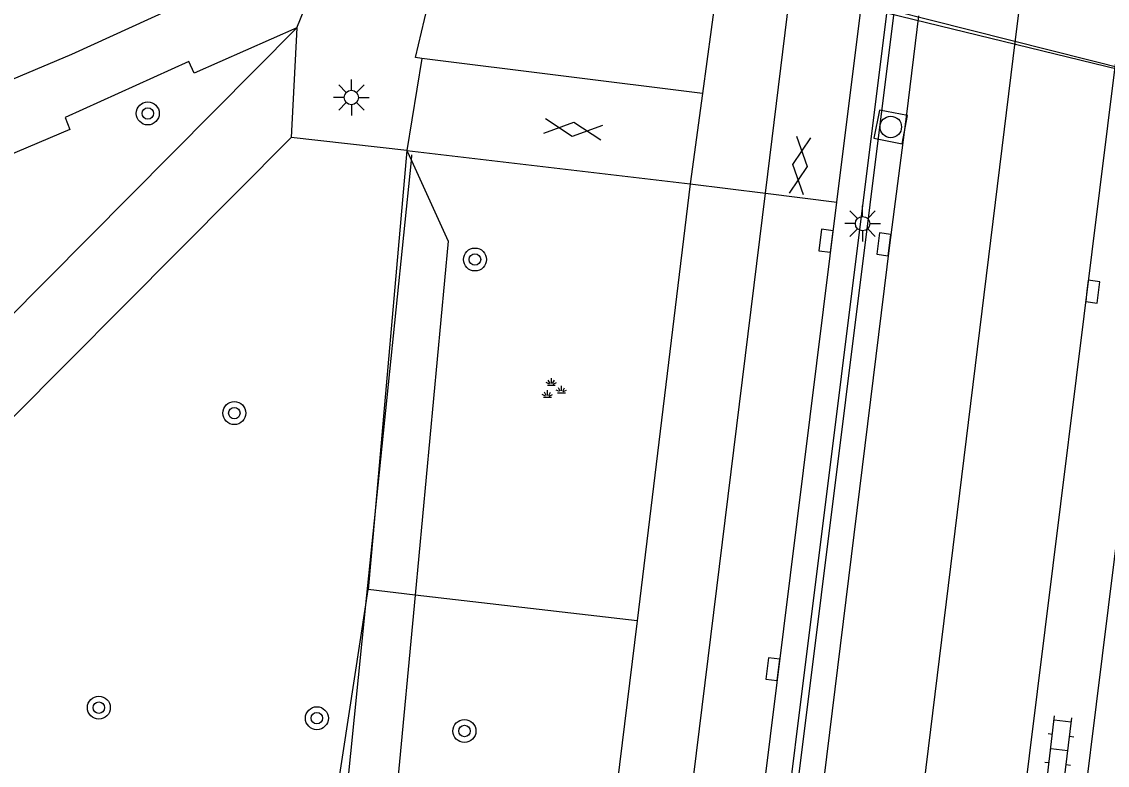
# Model space of a CAD drawing. Extents: x 131000 to 133014, y 396499 to 399001.
# Drawn here: x 131662.22 to 131700.07, y 397362.6 to 397388.52 of the extents above; entities that cross this region are included whole.
import ezdxf

# ---------------------------------------------------------------- set-up
doc = ezdxf.new("R2010")
doc.units = 0
for name, color, linetype in [('gg-afsc-hekwerk', 7, 'Continuous'), ('gg-afsc-muur', 7, 'Continuous'), ('gg-knt-BGT kruinlijn', 7, 'Continuous'), ('gg-knt-trap', 7, 'Continuous'), ('gg-knt-verharding', 7, 'Continuous'), ('gg-knt-verharding nz', 7, 'Continuous'), ('gg-kwrk-kunstwerk niveau 01', 7, 'Continuous'), ('gt-grn-groengrens', 7, 'Continuous'), ('gt-grn-weggrens', 7, 'Continuous'), ('gt-symb-boom', 7, 'Continuous'), ('gt-symb-gesloten verharding', 7, 'Continuous'), ('gt-symb-groenvak', 7, 'Continuous'), ('gt-symb-klinker verharding', 7, 'Continuous'), ('gt-symb-kolk', 7, 'Continuous'), ('gt-symb-lichtmast', 7, 'Continuous'), ('gt-symb-rioolschacht', 7, 'Continuous'), ('gx-knt-lijn weginrichtingselement', 7, 'Continuous')]:
    doc.layers.add(name, color=color, linetype=linetype)

# ---------------------------------------------------------------- blocks, each defined once
blk = doc.blocks.new('gt0-KOLK')
at = {"layer": 'gt-symb-kolk'}
blk.add_lwpolyline([(0, 0), (0.375, 0), (0.375, 0.4), (-0.375, 0.4), (-0.375, 0), (0, 0)], dxfattribs=at)
blk = doc.blocks.new('gt0-GESVH1')
at = {"layer": 'gt-symb-gesloten verharding'}
for p, q in [((-0.992, -0.261), (0.008, 0.239)), ((0.008, -0.261), (-0.992, 0.239)), ((0.008, 0.239), (1.008, -0.261)), ((1.008, 0.239), (0.008, -0.261))]:
    blk.add_line(p, q, dxfattribs=at)
blk = doc.blocks.new('gt0-LMAST')
at = {"layer": 'gt-symb-lichtmast'}
for p, q in [((-0.182, 0.173), (-0.447, 0.438)), ((-0.005, 0.246), (-0.005, 0.621)), ((0.172, 0.173), (0.437, 0.438)), ((-0.255, -0.004), (-0.63, -0.004)), ((-0.182, -0.181), (-0.447, -0.446)), ((-0.005, -0.254), (-0.005, -0.629)), ((0.437, -0.446), (0.172, -0.181)), ((0.245, -0.004), (0.62, -0.004))]:
    blk.add_line(p, q, dxfattribs=at)
blk.add_circle((-0.005, -0.004), 0.25, dxfattribs=at)
blk = doc.blocks.new('gt0-KL1')
at = {"layer": 'gt-symb-klinker verharding'}
for p, q in [((-0.5, 0.3), (-0.5, 0.45)), ((0.5, 0.3), (0.5, 0.45)), ((-1.15, 0.3), (1.15, 0.3)), ((-1, -0.3), (-1, 0.3)), ((0, -0.3), (0, 0.3)), ((1, -0.3), (1, 0.3)), ((-1.15, -0.3), (1.15, -0.3)), ((-0.5, -0.45), (-0.5, -0.3)), ((0.5, -0.45), (0.5, -0.3))]:
    blk.add_line(p, q, dxfattribs=at)
blk = doc.blocks.new('gt0-RS')
at = {"layer": 'gt-symb-rioolschacht'}
blk.add_lwpolyline([(-0.5, -0.5), (0.5, -0.5), (0.5, 0.5), (-0.5, 0.5)], close=True, dxfattribs=at)
blk.add_circle((0, 0), 0.375, dxfattribs=at)
blk = doc.blocks.new('gt0-BOOM')
at = {"layer": 'gt-symb-boom'}
for radius in [0.4, 0.2]:
    blk.add_circle((0, 0), radius, dxfattribs=at)
blk = doc.blocks.new('gt0-GRVAK')
at = {"layer": 'gt-symb-groenvak'}
for p, q in [((-0.047, 0.214), (-0.047, 0.393)), ((-0.11, 0.189), (-0.228, 0.24)), ((-0.182, 0.153), (0.088, 0.153)), ((-0.091, 0.211), (-0.156, 0.322)), ((-0.004, 0.211), (0.061, 0.322)), ((0.015, 0.189), (0.133, 0.24)), ((0.262, -0.052), (0.197, 0.059)), ((0.305, -0.049), (0.305, 0.13)), ((0.349, -0.052), (0.414, 0.059)), ((-0.245, -0.228), (-0.363, -0.177)), ((-0.318, -0.264), (-0.047, -0.264)), ((-0.226, -0.206), (-0.291, -0.095)), ((-0.183, -0.203), (-0.183, -0.024)), ((-0.139, -0.206), (-0.074, -0.095)), ((-0.12, -0.228), (-0.002, -0.177)), ((0.243, -0.074), (0.125, -0.023)), ((0.17, -0.11), (0.441, -0.11)), ((0.368, -0.074), (0.486, -0.023))]:
    blk.add_line(p, q, dxfattribs=at)

msp = doc.modelspace()

# ---------------------------------------------------------------- linework, layer by layer
at = {"layer": 'gg-afsc-hekwerk'}
for p, q in [((131675.803, 397383.687), (131675.823, 397383.884)), ((131674.47, 397370.671), (131675.803, 397383.687)), ((131674.217, 397368.194), (131674.47, 397370.671)), ((131671.848, 397345.03), (131674.217, 397368.194))]:
    msp.add_line(p, q, dxfattribs=at)
at = {"layer": 'gg-afsc-muur'}
msp.add_line((131692.641, 397388.938), (131684.58, 397324.435), dxfattribs=at)
msp.add_lwpolyline([(131692.397, 397388.998), (131684.363, 397324.714), (131683.678, 397324.799), (131683.647, 397324.551)], dxfattribs=at)
at = {"layer": 'gg-knt-BGT kruinlijn'}
for p, q in [((131675.647, 397384.03), (131675.803, 397383.687)), ((131675.932, 397368.536), (131672.876, 397335.924))]:
    msp.add_line(p, q, dxfattribs=at)
msp.add_lwpolyline([(131675.803, 397383.687), (131677.087, 397380.866), (131675.932, 397368.536)], dxfattribs=at)
at = {"layer": 'gg-knt-trap'}
for p, q in [((131676.17, 397387.236), (131675.647, 397384.03)), ((131685.953, 397386.015), (131676.17, 397387.236)), ((131685.953, 397386.015), (131685.526, 397382.865)), ((131675.647, 397384.03), (131685.526, 397382.865))]:
    msp.add_line(p, q, dxfattribs=at)
at = {"layer": 'gg-knt-verharding'}
for p, q in [((131686.552, 397390.436), (131685.953, 397386.015)), ((131688.148, 397382.542), (131689.046, 397389.823)), ((131690.636, 397382.235), (131691.503, 397389.218)), ((131675.647, 397384.03), (131671.611, 397384.49)), ((131685.526, 397382.865), (131683.678, 397367.637)), ((131683.474, 397324.572), (131690.636, 397382.235))]:
    msp.add_line(p, q, dxfattribs=at)
for points in [[(131676.17, 397387.236), (131675.941, 397387.271), (131676.883, 397391.258), (131680.501, 397392.13), (131680.77, 397391.95)], [(131651.976, 397382.653), (131656.552, 397384.318), (131660.374, 397385.875), (131663.959, 397387.385), (131667.407, 397388.955), (131670.462, 397390.315)], [(131693.483, 397388.731), (131693.07, 397385.295), (131692.473, 397380.737), (131690.096, 397361.391), (131687.567, 397341.018), (131685.533, 397324.317)], [(131671.813, 397388.31), (131668.233, 397386.726), (131668.046, 397387.136), (131663.73, 397385.187), (131663.898, 397384.76), (131661.277, 397383.662), (131658.055, 397382.355), (131654.837, 397381.151)], [(131654.837, 397381.151), (131656.071, 397377.309), (131657.284, 397373.681), (131671.813, 397388.31)], [(131700.341, 397387.044), (131697.077, 397360.779), (131692.466, 397323.47)], [(131702.391, 397386.541), (131696.561, 397339.648), (131694.505, 397323.221)], [(131671.611, 397384.49), (131657.966, 397370.78), (131658.35, 397369.327), (131658.528, 397369.321), (131658.822, 397366.811)], [(131662.384, 397182.882), (131664.916, 397201.5), (131667.775, 397222.359), (131669.342, 397233.494), (131670.629, 397243.189), (131675.748, 397282.88), (131681.138, 397325.686), (131688.148, 397382.542)], [(131683.678, 397367.637), (131678.583, 397326.252), (131673.173, 397283.125), (131669.829, 397257.175)]]:
    msp.add_lwpolyline(points, dxfattribs=at)
at = {"layer": 'gg-knt-verharding nz'}
msp.add_lwpolyline([(131689.014, 397323.892), (131689.015, 397323.899), (131696.869, 397387.898), (131697.533, 397393.187)], dxfattribs=at)
at = {"layer": 'gg-kwrk-kunstwerk niveau 01'}
msp.add_lwpolyline([(131687.314, 397392.658), (131687.072, 397390.317), (131711.775, 397384.078), (131716.459, 397382.936)], dxfattribs=at)
at = {"layer": 'gt-grn-groengrens'}
for p, q in [((131675.647, 397384.03), (131674.47, 397370.671)), ((131674.47, 397370.671), (131674.299, 397368.725)), ((131674.217, 397368.194), (131674.299, 397368.725)), ((131675.932, 397368.536), (131674.299, 397368.725)), ((131683.678, 397367.637), (131675.932, 397368.536)), ((131671.27, 397349.15), (131674.217, 397368.194))]:
    msp.add_line(p, q, dxfattribs=at)
at = {"layer": 'gt-grn-weggrens'}
for p, q in [((131671.813, 397388.31), (131673.101, 397391.49)), ((131671.813, 397388.31), (131671.611, 397384.49)), ((131685.526, 397382.865), (131688.148, 397382.542)), ((131688.148, 397382.542), (131690.636, 397382.235))]:
    msp.add_line(p, q, dxfattribs=at)
at = {"layer": 'gx-knt-lijn weginrichtingselement'}
msp.add_line((131681.137, 397391.58), (131709.863, 397384.561), dxfattribs=at)

# ---------------------------------------------------------------- block references
at = {"layer": 'gt-symb-boom'}
for p in [(131666.611, 397385.324), (131678.018, 397380.233), (131669.628, 397374.879), (131664.905, 397364.613), (131672.507, 397364.244), (131677.652, 397363.797)]:
    msp.add_blockref('gt0-BOOM', p, dxfattribs=at)
at = {"layer": 'gt-symb-gesloten verharding'}
for p, rotation in [((131681.432, 397384.781), -6.719879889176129), ((131689.338, 397383.504), 82.70443985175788)]:
    msp.add_blockref('gt0-GESVH1', p, dxfattribs=dict(at, rotation=rotation))
at = {"layer": 'gt-symb-groenvak'}
msp.add_blockref('gt0-GRVAK', (131680.729, 397375.701), dxfattribs=at)
at = {"layer": 'gt-symb-klinker verharding', "rotation": 83.16632765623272}
msp.add_blockref('gt0-KL1', (131698.392, 397363.146), dxfattribs=at)
at = {"layer": 'gt-symb-kolk'}
for p, rotation in [((131690.457, 397380.863), 82.93185994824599), ((131692.473, 397380.737), 82.53402593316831), ((131699.359, 397379.137), -97.06814005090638), ((131688.601, 397365.931), 82.99574075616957)]:
    msp.add_blockref('gt0-KOLK', p, dxfattribs=dict(at, rotation=rotation))
at = {"layer": 'gt-symb-lichtmast'}
for p in [(131673.715, 397385.883), (131691.54, 397381.486)]:
    msp.add_blockref('gt0-LMAST', p, dxfattribs=at)
at = {"layer": 'gt-symb-rioolschacht', "rotation": -100.83791044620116}
msp.add_blockref('gt0-RS', (131692.517, 397384.853), dxfattribs=at)

doc.saveas('drawing.dxf')
